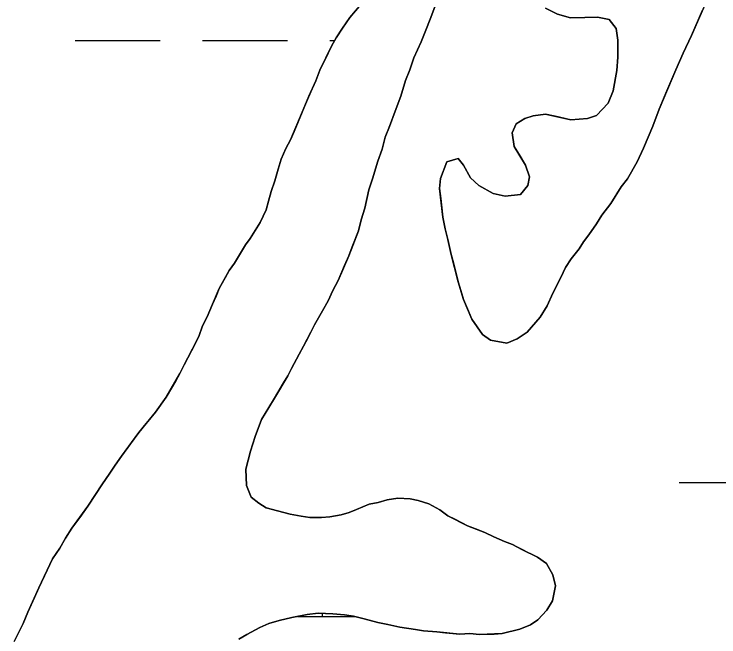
# Model space of a CAD drawing. Extents: x 3148686 to 3186545, y 916144 to 941516.
# Drawn here: x 3157640.5 to 3157906.4, y 927247 to 927482 of the extents above; entities that cross this region are included whole.
import ezdxf

# ---------------------------------------------------------------- set-up
doc = ezdxf.new("R2010")
doc.units = 0
for name, color, linetype in [('V-SITE-VEGE', 7, 'Continuous'), ('V-TOPO-SHOR', 7, 'Continuous'), ('V-WETL-SWMP', 7, 'Continuous')]:
    doc.layers.add(name, color=color, linetype=linetype)

msp = doc.modelspace()

# ---------------------------------------------------------------- linework, layer by layer
at = {"layer": 'V-SITE-VEGE'}
for p, q in [((3157767.22, 927480.73), (3157776.38, 927491.61)), ((3157903.07, 927489.94), (3157896.15, 927473.86)), ((3157800.06, 927486.74), (3157794.13, 927471.47)), ((3157850.41, 927480.62), (3157845.59, 927481.99)), ((3157762.05, 927473.09), (3157767.22, 927480.73)), ((3157855.82, 927480.65), (3157850.41, 927480.62)), ((3157860.63, 927480.87), (3157855.82, 927480.65)), ((3157865.04, 927479.9), (3157860.63, 927480.87)), ((3157867.67, 927476.51), (3157865.04, 927479.9)), ((3157868.3, 927472.1), (3157867.67, 927476.51)), ((3157896.15, 927473.86), (3157892.98, 927467.23)), ((3157760.27, 927469.87), (3157762.05, 927473.09)), ((3157794.13, 927471.47), (3157791.36, 927465.44)), ((3157868.33, 927465.68), (3157868.3, 927472.1)), ((3157755.91, 927460.82), (3157760.27, 927469.87)), ((3157892.98, 927467.23), (3157890.21, 927461)), ((3157791.36, 927465.44), (3157789.79, 927461.02)), ((3157867.96, 927460.67), (3157868.33, 927465.68)), ((3157754.33, 927456.81), (3157755.91, 927460.82)), ((3157789.79, 927461.02), (3157788.2, 927457)), ((3157866.6, 927453.05), (3157867.96, 927460.67)), ((3157890.21, 927461), (3157883.88, 927446.13)), ((3157749.19, 927444.95), (3157754.33, 927456.81)), ((3157788.2, 927457), (3157786.43, 927450.98)), ((3157864.62, 927448.42), (3157866.6, 927453.05)), ((3157786.43, 927450.98), (3157780.51, 927435.51)), ((3157860.24, 927443.79), (3157864.62, 927448.42)), ((3157744.84, 927434.5), (3157749.19, 927444.95)), ((3157883.88, 927446.13), (3157881.52, 927439.7)), ((3157829.99, 927440.61), (3157833.19, 927442.63)), ((3157833.19, 927442.63), (3157836.39, 927443.65)), ((3157836.39, 927443.65), (3157841, 927444.28)), ((3157841, 927444.28), (3157850.63, 927442.13)), ((3157850.63, 927442.13), (3157856.84, 927442.57)), ((3157856.84, 927442.57), (3157860.24, 927443.79)), ((3157828.41, 927437.19), (3157829.99, 927440.61)), ((3157881.52, 927439.7), (3157877.95, 927431.46)), ((3157829.24, 927431.98), (3157828.41, 927437.19)), ((3157743.05, 927431.28), (3157744.84, 927434.5)), ((3157780.51, 927435.51), (3157779.33, 927431.09)), ((3157741.27, 927427.26), (3157743.05, 927431.28)), ((3157833.49, 927424.99), (3157829.24, 927431.98)), ((3157877.95, 927431.46), (3157875.58, 927426.24)), ((3157779.33, 927431.09), (3157777.75, 927426.47)), ((3157740.09, 927423.45), (3157741.27, 927427.26)), ((3157777.75, 927426.47), (3157775.79, 927419.85)), ((3157801.45, 927419.99), (3157803.82, 927426.22)), ((3157803.82, 927426.22), (3157808.02, 927427.45)), ((3157808.02, 927427.45), (3157810.04, 927425.06)), ((3157875.58, 927426.24), (3157872.01, 927419.8)), ((3157738.91, 927419.03), (3157740.09, 927423.45)), ((3157810.04, 927425.06), (3157812.67, 927420.26)), ((3157834.92, 927420.59), (3157833.49, 927424.99)), ((3157834.33, 927417.38), (3157834.92, 927420.59)), ((3157737.53, 927415.01), (3157738.91, 927419.03)), ((3157775.79, 927419.85), (3157774.41, 927415.63)), ((3157801.07, 927416.18), (3157801.45, 927419.99)), ((3157812.67, 927420.26), (3157815.9, 927417.27)), ((3157872.01, 927419.8), (3157869.62, 927416.78)), ((3157774.41, 927415.63), (3157772.85, 927408.8)), ((3157802.33, 927405.37), (3157801.07, 927416.18)), ((3157815.9, 927417.27), (3157821.32, 927414.3)), ((3157831.55, 927413.96), (3157834.33, 927417.38)), ((3157869.62, 927416.78), (3157865.65, 927410.55)), ((3157735.57, 927408.19), (3157737.53, 927415.01)), ((3157821.32, 927414.3), (3157825.74, 927413.32)), ((3157825.74, 927413.32), (3157831.55, 927413.96)), ((3157865.65, 927410.55), (3157862.26, 927406.11)), ((3157733.39, 927403.36), (3157735.57, 927408.19)), ((3157772.85, 927408.8), (3157771.47, 927404.39)), ((3157803.16, 927400.96), (3157802.33, 927405.37)), ((3157862.26, 927406.11), (3157860.28, 927402.9)), ((3157729.62, 927397.33), (3157733.39, 927403.36)), ((3157771.47, 927404.39), (3157770.49, 927400.17)), ((3157860.28, 927402.9), (3157857.3, 927398.67)), ((3157770.49, 927400.17), (3157766.74, 927390.73)), ((3157804.18, 927396.96), (3157803.16, 927400.96)), ((3157727.83, 927394.91), (3157729.62, 927397.33)), ((3157805.42, 927391.35), (3157804.18, 927396.96)), ((3157857.3, 927398.67), (3157855.31, 927396.05)), ((3157723.66, 927388.07), (3157727.83, 927394.91)), ((3157855.31, 927396.05), (3157853.72, 927393.44)), ((3157808.09, 927380.94), (3157805.42, 927391.35)), ((3157853.72, 927393.44), (3157850.73, 927389.61)), ((3157766.74, 927390.73), (3157762.78, 927381.48)), ((3157850.73, 927389.61), (3157848.55, 927386.39)), ((3157721.67, 927385.25), (3157723.66, 927388.07)), ((3157848.55, 927386.39), (3157846.77, 927382.57)), ((3157717.9, 927378.42), (3157721.67, 927385.25)), ((3157762.78, 927381.48), (3157760.8, 927377.66)), ((3157810.13, 927374.34), (3157808.09, 927380.94)), ((3157846.77, 927382.57), (3157843.79, 927376.74)), ((3157715.33, 927372.59), (3157717.9, 927378.42)), ((3157760.8, 927377.66), (3157759.02, 927373.85)), ((3157843.79, 927376.74), (3157841.62, 927371.92)), ((3157759.02, 927373.85), (3157753.86, 927364.8)), ((3157813.18, 927366.94), (3157810.13, 927374.34)), ((3157713.35, 927367.77), (3157715.33, 927372.59)), ((3157841.62, 927371.92), (3157839.03, 927367.69)), ((3157711.57, 927364.35), (3157713.35, 927367.77)), ((3157839.03, 927367.69), (3157834.06, 927362.05)), ((3157753.86, 927364.8), (3157748.11, 927353.74)), ((3157817.22, 927361.15), (3157813.18, 927366.94)), ((3157710.19, 927360.33), (3157711.57, 927364.35)), ((3157834.06, 927362.05), (3157830.26, 927359.43)), ((3157703.05, 927346.46), (3157710.19, 927360.33)), ((3157820.24, 927358.96), (3157817.22, 927361.15)), ((3157830.26, 927359.43), (3157826.46, 927357.8)), ((3157826.46, 927357.8), (3157820.24, 927358.96)), ((3157748.11, 927353.74), (3157745.14, 927348.31)), ((3157697.89, 927337.41), (3157703.05, 927346.46)), ((3157745.14, 927348.31), (3157743.75, 927345.49)), ((3157743.75, 927345.49), (3157738.79, 927337.04)), ((3157693.91, 927331.78), (3157697.89, 927337.41)), ((3157738.79, 927337.04), (3157736.6, 927333.62)), ((3157736.6, 927333.62), (3157733.82, 927329)), ((3157687.54, 927324.12), (3157693.91, 927331.78)), ((3157733.82, 927329), (3157731.45, 927322.57)), ((3157680.98, 927315.26), (3157687.54, 927324.12)), ((3157731.45, 927322.57), (3157729.68, 927317.15)), ((3157729.68, 927317.15), (3157727.92, 927310.32)), ((3157678.6, 927311.84), (3157680.98, 927315.26)), ((3157676.41, 927308.42), (3157678.6, 927311.84)), ((3157727.92, 927310.32), (3157728.15, 927304.11)), ((3157673.83, 927304.8), (3157676.41, 927308.42)), ((3157668.27, 927296.34), (3157673.83, 927304.8)), ((3157728.15, 927304.11), (3157729.98, 927299.71)), ((3157729.98, 927299.71), (3157732.8, 927297.52)), ((3157777.9, 927297.78), (3157781.3, 927298.8)), ((3157781.3, 927298.8), (3157785.31, 927299.43)), ((3157785.31, 927299.43), (3157789.92, 927299.06)), ((3157789.92, 927299.06), (3157792.93, 927298.47)), ((3157792.93, 927298.47), (3157796.95, 927297.29)), ((3157662.3, 927288.09), (3157668.27, 927296.34)), ((3157732.8, 927297.52), (3157735.62, 927295.73)), ((3157735.62, 927295.73), (3157739.83, 927294.55)), ((3157766.9, 927293.91), (3157774.5, 927297.16)), ((3157774.5, 927297.16), (3157777.9, 927297.78)), ((3157796.95, 927297.29), (3157801.17, 927294.91)), ((3157739.83, 927294.55), (3157744.65, 927293.38)), ((3157744.65, 927293.38), (3157752.08, 927292.02)), ((3157759.69, 927292.27), (3157763.9, 927293.09)), ((3157763.9, 927293.09), (3157766.9, 927293.91)), ((3157801.17, 927294.91), (3157804.19, 927292.72)), ((3157752.08, 927292.02), (3157756.48, 927292.05)), ((3157756.48, 927292.05), (3157759.69, 927292.27)), ((3157804.19, 927292.72), (3157811.63, 927288.96)), ((3157659.92, 927284.27), (3157662.3, 927288.09)), ((3157811.63, 927288.96), (3157818.06, 927286.39)), ((3157818.06, 927286.39), (3157825.49, 927283.02)), ((3157657.73, 927280.45), (3157659.92, 927284.27)), ((3157825.49, 927283.02), (3157828.51, 927281.84)), ((3157654.95, 927276.42), (3157657.73, 927280.45)), ((3157828.51, 927281.84), (3157837.96, 927277.08)), ((3157837.96, 927277.08), (3157841.38, 927274.7)), ((3157649.8, 927265.57), (3157654.95, 927276.42)), ((3157841.38, 927274.7), (3157843.81, 927270.5)), ((3157843.81, 927270.5), (3157844.83, 927266.3)), ((3157645.64, 927256.32), (3157649.8, 927265.57)), ((3157844.83, 927266.3), (3157843.66, 927260.68)), ((3157843.66, 927260.68), (3157841.48, 927257.06)), ((3157643.86, 927252.11), (3157645.64, 927256.32)), ((3157755.29, 927255.96), (3157751.08, 927255.53)), ((3157760.71, 927255.79), (3157755.29, 927255.96)), ((3157765.12, 927255.41), (3157760.71, 927255.79)), ((3157841.48, 927257.06), (3157838.09, 927253.43)), ((3157740.47, 927253.27), (3157736.67, 927252.04)), ((3157751.08, 927255.53), (3157740.47, 927253.27)), ((3157768.53, 927254.83), (3157765.12, 927255.41)), ((3157777.76, 927252.48), (3157768.53, 927254.83)), ((3157838.09, 927253.43), (3157835.3, 927251.61)), ((3157640.49, 927245.27), (3157643.86, 927252.11)), ((3157733.27, 927250.62), (3157728.28, 927247.99)), ((3157736.67, 927252.04), (3157733.27, 927250.62)), ((3157785.99, 927250.72), (3157777.76, 927252.48)), ((3157792.01, 927249.76), (3157785.99, 927250.72)), ((3157835.3, 927251.61), (3157831.3, 927249.98)), ((3157728.28, 927247.99), (3157725.28, 927246.16)), ((3157795.02, 927249.37), (3157792.01, 927249.76)), ((3157800.03, 927249), (3157795.02, 927249.37)), ((3157808.66, 927248.05), (3157800.03, 927249)), ((3157812.46, 927248.27), (3157808.66, 927248.05)), ((3157816.08, 927247.89), (3157812.46, 927248.27)), ((3157824.69, 927248.34), (3157816.08, 927247.89)), ((3157831.3, 927249.98), (3157824.69, 927248.34))]:
    msp.add_line(p, q, dxfattribs=at)
at = {"layer": 'V-TOPO-SHOR'}
for points in [[(3157771.4, 927485.77), (3157767.22, 927480.73), (3157764.44, 927476.71), (3157762.05, 927473.09), (3157760.27, 927469.87), (3157757.69, 927464.64), (3157755.91, 927460.82), (3157754.33, 927456.81), (3157751.76, 927450.98), (3157749.19, 927444.95), (3157746.22, 927437.72), (3157744.84, 927434.5), (3157743.05, 927431.28), (3157741.27, 927427.26), (3157740.09, 927423.45), (3157738.91, 927419.03), (3157737.53, 927415.01), (3157736.55, 927411.4), (3157735.57, 927408.19), (3157733.39, 927403.36), (3157729.62, 927397.33), (3157727.83, 927394.91), (3157723.66, 927388.07), (3157721.67, 927385.25), (3157720.08, 927382.44), (3157717.9, 927378.42), (3157716.71, 927375.6), (3157715.33, 927372.59), (3157713.35, 927367.77), (3157711.57, 927364.35), (3157710.19, 927360.33), (3157707.41, 927354.91), (3157704.64, 927349.68), (3157703.05, 927346.46)], [(3157795.02, 927249.37), (3157800.03, 927249), (3157803.24, 927248.62), (3157808.66, 927248.05), (3157812.46, 927248.27), (3157816.08, 927247.89), (3157821.69, 927248.12), (3157824.69, 927248.34), (3157831.3, 927249.98), (3157835.3, 927251.61), (3157838.09, 927253.43), (3157841.48, 927257.06), (3157843.66, 927260.68), (3157844.83, 927266.3), (3157843.81, 927270.5), (3157841.38, 927274.7), (3157837.96, 927277.08), (3157832.13, 927280.06), (3157828.51, 927281.84), (3157825.49, 927283.02), (3157821.47, 927284.81), (3157818.06, 927286.39), (3157814.64, 927287.77), (3157811.63, 927288.96), (3157807, 927291.34), (3157804.19, 927292.72), (3157801.17, 927294.91), (3157796.95, 927297.29), (3157792.93, 927298.47), (3157789.92, 927299.06), (3157785.31, 927299.43), (3157781.3, 927298.8), (3157777.9, 927297.78), (3157774.5, 927297.16), (3157769.7, 927295.13), (3157766.9, 927293.91), (3157763.9, 927293.09), (3157759.69, 927292.27), (3157756.48, 927292.05), (3157752.08, 927292.02), (3157748.87, 927292.6), (3157744.65, 927293.38), (3157739.83, 927294.55), (3157735.62, 927295.73), (3157732.8, 927297.52), (3157729.98, 927299.71), (3157728.15, 927304.11), (3157727.92, 927310.32), (3157729.68, 927317.15), (3157731.45, 927322.57), (3157733.82, 927329), (3157736.6, 927333.62), (3157738.79, 927337.04), (3157742.16, 927342.88), (3157743.75, 927345.49), (3157745.14, 927348.31), (3157748.11, 927353.74), (3157749.7, 927356.75), (3157751.28, 927359.77), (3157753.86, 927364.8), (3157756.84, 927370.02), (3157759.02, 927373.85), (3157760.8, 927377.66), (3157762.78, 927381.48), (3157765.16, 927387.11), (3157766.74, 927390.73), (3157768.12, 927394.14), (3157770.49, 927400.17), (3157771.47, 927404.39), (3157772.85, 927408.8), (3157774.41, 927415.63), (3157775.79, 927419.85), (3157777.75, 927426.47), (3157779.33, 927431.09), (3157780.51, 927435.51), (3157782.09, 927439.53), (3157784.26, 927445.35), (3157786.43, 927450.98), (3157788.2, 927457), (3157789.79, 927461.02), (3157791.36, 927465.44), (3157794.13, 927471.47), (3157795.91, 927475.89), (3157797.49, 927480.11), (3157800.06, 927486.74)], [(3157840.97, 927484.17), (3157845.59, 927481.99), (3157850.41, 927480.61), (3157855.82, 927480.65), (3157860.63, 927480.87), (3157865.04, 927479.9), (3157867.67, 927476.51), (3157868.3, 927472.1), (3157868.33, 927465.68), (3157867.96, 927460.67), (3157866.6, 927453.05), (3157864.62, 927448.42), (3157860.24, 927443.79), (3157856.84, 927442.57), (3157850.63, 927442.13), (3157844.61, 927443.5), (3157841, 927444.28), (3157836.39, 927443.65), (3157833.19, 927442.63), (3157829.99, 927440.61), (3157828.41, 927437.19), (3157829.24, 927431.98), (3157831.06, 927428.99), (3157833.49, 927424.99), (3157834.92, 927420.59), (3157834.34, 927417.38), (3157831.55, 927413.96), (3157825.74, 927413.32), (3157821.32, 927414.3), (3157815.9, 927417.27), (3157812.67, 927420.26), (3157810.04, 927425.06), (3157808.02, 927427.45), (3157803.82, 927426.22), (3157801.45, 927419.99), (3157801.07, 927416.18), (3157801.49, 927412.38), (3157802.33, 927405.37)], [(3157802.33, 927405.37), (3157803.16, 927400.96), (3157804.19, 927396.96), (3157805.42, 927391.35), (3157806.24, 927388.15), (3157808.09, 927380.94), (3157809.11, 927377.74), (3157810.13, 927374.34), (3157811.96, 927369.94), (3157813.18, 927366.94), (3157817.22, 927361.15), (3157820.24, 927358.96), (3157826.46, 927357.8), (3157830.26, 927359.43), (3157834.06, 927362.05), (3157839.03, 927367.69), (3157841.62, 927371.92), (3157843.79, 927376.74), (3157846.77, 927382.57), (3157848.55, 927386.39), (3157850.73, 927389.61), (3157853.72, 927393.44), (3157855.31, 927396.05), (3157857.3, 927398.67), (3157860.28, 927402.9), (3157862.26, 927406.11), (3157865.65, 927410.55), (3157869.62, 927416.78), (3157872.01, 927419.8), (3157875.58, 927426.24), (3157877.95, 927431.46), (3157881.52, 927439.7), (3157883.88, 927446.13), (3157886.45, 927452.16), (3157890.21, 927461), (3157892.98, 927467.23), (3157896.15, 927473.86), (3157900.3, 927483.51)], [(3157703.05, 927346.46), (3157701.46, 927343.64), (3157697.89, 927337.41), (3157693.91, 927331.78), (3157690.33, 927327.54), (3157687.54, 927324.12), (3157685.76, 927321.71), (3157680.98, 927315.26), (3157678.6, 927311.84), (3157676.41, 927308.42), (3157673.83, 927304.8), (3157668.26, 927296.34), (3157665.28, 927292.12), (3157662.3, 927288.09), (3157659.91, 927284.27), (3157657.73, 927280.45), (3157654.95, 927276.42), (3157652.97, 927272.2), (3157649.8, 927265.57), (3157648.22, 927261.95), (3157645.64, 927256.32), (3157643.86, 927252.11), (3157640.49, 927245.27)], [(3157725.28, 927246.16), (3157728.28, 927247.98), (3157733.27, 927250.62), (3157736.67, 927252.04), (3157740.47, 927253.27), (3157745.28, 927254.3), (3157751.08, 927255.53), (3157755.29, 927255.96), (3157760.71, 927255.79), (3157765.12, 927255.41), (3157768.53, 927254.83), (3157772.54, 927253.85), (3157777.76, 927252.48), (3157781.58, 927251.7), (3157785.99, 927250.72), (3157792.01, 927249.76), (3157795.02, 927249.37)]]:
    msp.add_lwpolyline(points, dxfattribs=at)
at = {"layer": 'V-WETL-SWMP'}
for p, q in [((3157663.6, 927472.09), (3157695.6, 927472.05)), ((3157711.6, 927472.04), (3157743.6, 927472)), ((3157759.6, 927471.98), (3157761.44, 927471.98)), ((3157891.42, 927305.34), (3157923.42, 927305.31)), ((3157747.43, 927254.75), (3157768.94, 927254.73))]:
    msp.add_line(p, q, dxfattribs=at)
for points in [[(3157903.07, 927489.94), (3157896.15, 927473.86), (3157892.98, 927467.23), (3157890.21, 927461), (3157886.45, 927452.16), (3157883.88, 927446.13), (3157881.51, 927439.7), (3157877.95, 927431.46), (3157875.58, 927426.24), (3157872.01, 927419.8), (3157869.62, 927416.78), (3157865.65, 927410.54), (3157862.26, 927406.11), (3157860.28, 927402.9), (3157857.3, 927398.67), (3157855.31, 927396.05), (3157853.72, 927393.44), (3157850.73, 927389.61), (3157848.55, 927386.39), (3157846.77, 927382.57), (3157843.79, 927376.74), (3157841.62, 927371.92), (3157839.03, 927367.69), (3157834.06, 927362.05), (3157830.26, 927359.42), (3157826.46, 927357.8), (3157820.24, 927358.97), (3157817.22, 927361.15), (3157813.18, 927366.94), (3157811.96, 927369.94), (3157810.13, 927374.34), (3157809.11, 927377.74), (3157808.09, 927380.94), (3157805.42, 927391.35), (3157804.19, 927396.96), (3157803.16, 927400.96), (3157802.33, 927405.37), (3157801.49, 927412.38), (3157801.07, 927416.18), (3157801.45, 927419.99), (3157803.82, 927426.22), (3157808.02, 927427.45), (3157810.04, 927425.06), (3157812.67, 927420.26), (3157815.9, 927417.27), (3157821.33, 927414.3), (3157825.74, 927413.32), (3157831.55, 927413.95), (3157834.34, 927417.38), (3157834.92, 927420.59), (3157833.49, 927424.99), (3157829.24, 927431.98), (3157828.41, 927437.19), (3157829.99, 927440.61), (3157833.19, 927442.63), (3157836.39, 927443.65), (3157841, 927444.28), (3157844.61, 927443.5), (3157850.63, 927442.13), (3157856.84, 927442.57), (3157860.24, 927443.79), (3157864.62, 927448.42), (3157866.6, 927453.05), (3157867.96, 927460.67), (3157868.33, 927465.68), (3157868.3, 927472.1), (3157867.67, 927476.5), (3157865.04, 927479.9), (3157860.63, 927480.87), (3157855.82, 927480.65), (3157850.41, 927480.61), (3157845.59, 927481.99), (3157840.97, 927484.17)], [(3157640.49, 927245.27), (3157643.86, 927252.11), (3157645.64, 927256.32), (3157648.22, 927261.95), (3157649.8, 927265.57), (3157652.97, 927272.2), (3157654.95, 927276.42), (3157657.73, 927280.45), (3157659.91, 927284.27), (3157662.3, 927288.09), (3157665.28, 927292.12), (3157668.26, 927296.35), (3157673.83, 927304.8), (3157676.41, 927308.42), (3157678.6, 927311.84), (3157680.98, 927315.26), (3157687.54, 927324.12), (3157690.33, 927327.54), (3157693.92, 927331.77), (3157697.89, 927337.41), (3157701.46, 927343.64), (3157703.05, 927346.46), (3157704.64, 927349.68), (3157707.41, 927354.9), (3157710.19, 927360.33), (3157711.57, 927364.35), (3157713.35, 927367.77), (3157715.33, 927372.59), (3157716.71, 927375.6), (3157717.9, 927378.42), (3157720.08, 927382.44), (3157721.67, 927385.26), (3157723.66, 927388.07), (3157727.83, 927394.91), (3157729.62, 927397.33), (3157733.39, 927403.36), (3157735.57, 927408.19), (3157736.55, 927411.4), (3157737.53, 927415.01), (3157738.91, 927419.03), (3157740.09, 927423.45), (3157741.27, 927427.26), (3157743.05, 927431.28), (3157744.84, 927434.5), (3157746.22, 927437.72), (3157749.19, 927444.95), (3157751.76, 927450.98), (3157754.33, 927456.81), (3157755.91, 927460.82), (3157757.69, 927464.64), (3157760.27, 927469.87), (3157762.05, 927473.09), (3157764.44, 927476.71), (3157767.22, 927480.73), (3157771.4, 927485.77)], [(3157800.06, 927486.74), (3157797.49, 927480.11), (3157795.91, 927475.89), (3157794.13, 927471.47), (3157791.36, 927465.44), (3157789.78, 927461.02), (3157788.2, 927457), (3157786.43, 927450.98), (3157784.26, 927445.35), (3157782.09, 927439.53), (3157780.51, 927435.51), (3157779.33, 927431.09), (3157777.76, 927426.47), (3157775.79, 927419.85), (3157774.41, 927415.63), (3157772.85, 927408.8), (3157771.47, 927404.39), (3157770.49, 927400.17), (3157768.12, 927394.14), (3157766.74, 927390.73), (3157765.16, 927387.11), (3157762.78, 927381.48), (3157760.8, 927377.66), (3157759.02, 927373.85), (3157756.84, 927370.02), (3157753.86, 927364.79), (3157751.28, 927359.77), (3157748.11, 927353.74), (3157745.14, 927348.31), (3157743.75, 927345.49), (3157742.16, 927342.88), (3157738.79, 927337.05), (3157736.6, 927333.62), (3157733.82, 927329), (3157731.45, 927322.57), (3157729.68, 927317.15), (3157727.92, 927310.32), (3157728.15, 927304.11), (3157729.98, 927299.71), (3157732.8, 927297.52), (3157735.62, 927295.73), (3157739.83, 927294.56), (3157744.65, 927293.38), (3157748.87, 927292.6), (3157752.08, 927292.02), (3157756.48, 927292.05), (3157759.69, 927292.27), (3157763.9, 927293.09), (3157766.9, 927293.91), (3157769.7, 927295.13), (3157774.5, 927297.16), (3157777.9, 927297.78), (3157781.3, 927298.8), (3157785.31, 927299.43), (3157789.92, 927299.06), (3157792.93, 927298.47), (3157796.95, 927297.29), (3157801.17, 927294.91), (3157804.19, 927292.72), (3157807, 927291.34), (3157811.63, 927288.96), (3157814.64, 927287.77), (3157818.06, 927286.39), (3157821.47, 927284.81), (3157825.49, 927283.02), (3157828.51, 927281.84), (3157832.13, 927280.06), (3157837.96, 927277.08), (3157841.38, 927274.7), (3157843.81, 927270.5), (3157844.83, 927266.3), (3157843.66, 927260.68), (3157841.48, 927257.06), (3157838.09, 927253.43), (3157835.3, 927251.61), (3157831.3, 927249.98), (3157824.69, 927248.34), (3157821.69, 927248.12), (3157816.08, 927247.89), (3157812.46, 927248.27), (3157808.66, 927248.05), (3157803.24, 927248.62), (3157800.03, 927249), (3157795.02, 927249.37), (3157792.01, 927249.76), (3157785.99, 927250.72), (3157781.58, 927251.7), (3157777.76, 927252.48), (3157772.54, 927253.85), (3157768.53, 927254.83), (3157765.12, 927255.41), (3157760.71, 927255.79), (3157755.29, 927255.96), (3157751.08, 927255.53), (3157745.28, 927254.3), (3157740.47, 927253.27), (3157736.67, 927252.04), (3157733.27, 927250.62), (3157728.28, 927247.98), (3157725.28, 927246.16)]]:
    msp.add_lwpolyline(points, dxfattribs=at)
msp.add_arc((3157792.02, 927255.18), 35.25, 178.8143, 180.7115, dxfattribs=at)

doc.saveas('drawing.dxf')
